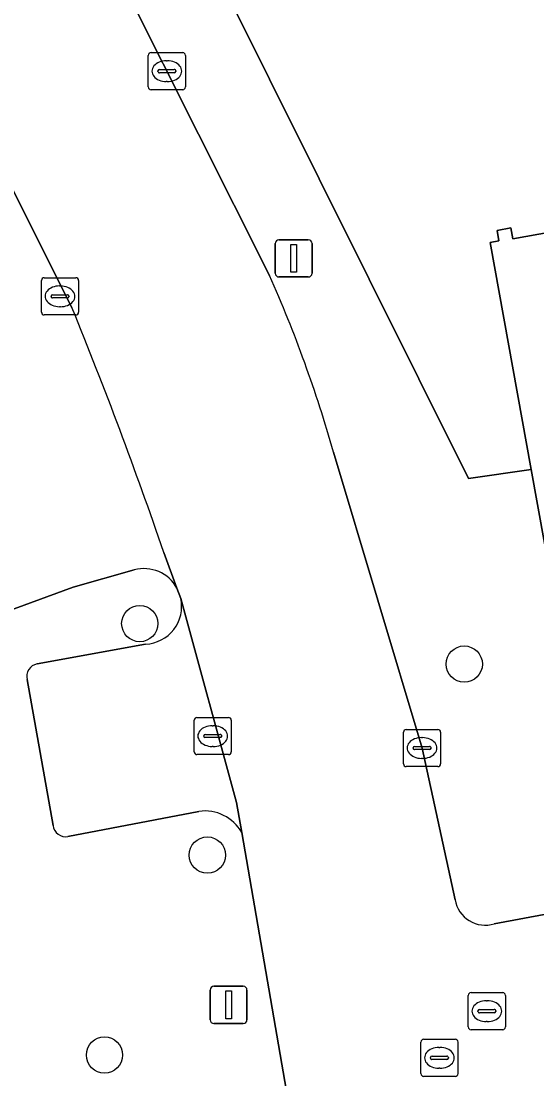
# Model space of a CAD drawing. Extents: x 157793 to 159380, y 380877 to 382313.
# Drawn here: x 158332.13 to 158346.03, y 381426.55 to 381455.05 of the extents above; entities that cross this region are included whole.
import ezdxf

# ---------------------------------------------------------------- set-up
doc = ezdxf.new("R2010")
doc.units = 0
for name, color, linetype in [('IMGEO_Boom', 7, 'Continuous'), ('IMGEO_Erf', 7, 'Continuous'), ('IMGEO_Kolk', 7, 'Continuous'), ('IMGEO_Lichtmast', 7, 'Continuous'), ('IMGEO_Pand', 7, 'Continuous'), ('IMGEO_Parkeervlak_open', 7, 'Continuous'), ('IMGEO_Rijbaan_lokaal_open', 7, 'Continuous'), ('IMGEO_Rioolput', 7, 'Continuous'), ('IMGEO_Voetpad_open', 7, 'Continuous')]:
    doc.layers.add(name, color=color, linetype=linetype)

msp = doc.modelspace()

# ---------------------------------------------------------------- linework, layer by layer
at = {"layer": 'IMGEO_Boom'}
for centre in [(158335.328, 381438.82), (158344.071, 381437.728), (158337.149, 381432.582), (158334.377, 381427.195)]:
    msp.add_circle(centre, 0.489, dxfattribs=at)
at = {"layer": 'IMGEO_Erf'}
msp.add_lwpolyline([(158337.485, 381456.187), (158344.185, 381442.728), (158345.871, 381442.976), (158344.769, 381449.087), (158345.006, 381449.13), (158344.955, 381449.414), (158345.328, 381449.481), (158345.381, 381449.188), (158350.584, 381450.126)], dxfattribs=at)
at = {"layer": 'IMGEO_Kolk'}
for p, q in [((158335.557, 381453.279), (158335.557, 381454.131)), ((158335.632, 381454.205), (158336.484, 381454.205)), ((158336.045, 381453.985), (158336.07, 381453.985)), ((158336.558, 381454.131), (158336.558, 381453.279)), ((158335.816, 381453.699), (158335.816, 381453.711)), ((158335.859, 381453.748), (158336.257, 381453.748)), ((158336.3, 381453.711), (158336.3, 381453.699)), ((158336.254, 381453.662), (158335.856, 381453.662)), ((158336.068, 381453.425), (158336.043, 381453.425)), ((158336.484, 381453.205), (158335.632, 381453.205)), ((158332.678, 381447.212), (158332.678, 381448.064)), ((158332.753, 381448.138), (158333.605, 381448.138)), ((158333.679, 381448.064), (158333.679, 381447.212)), ((158333.166, 381447.918), (158333.191, 381447.918)), ((158332.937, 381447.632), (158332.937, 381447.644)), ((158333.375, 381447.595), (158332.977, 381447.595)), ((158332.98, 381447.681), (158333.378, 381447.681)), ((158333.421, 381447.644), (158333.421, 381447.632)), ((158333.605, 381447.138), (158332.753, 381447.138)), ((158333.189, 381447.358), (158333.164, 381447.358)), ((158336.793, 381435.363), (158336.793, 381436.215)), ((158336.868, 381436.289), (158337.72, 381436.289)), ((158337.281, 381436.069), (158337.306, 381436.069)), ((158337.794, 381436.215), (158337.794, 381435.363)), ((158337.052, 381435.783), (158337.052, 381435.795)), ((158337.49, 381435.746), (158337.092, 381435.746)), ((158337.095, 381435.832), (158337.493, 381435.832)), ((158337.536, 381435.795), (158337.536, 381435.783)), ((158342.433, 381435.041), (158342.433, 381435.893)), ((158342.508, 381435.967), (158343.36, 381435.967)), ((158342.921, 381435.747), (158342.946, 381435.747)), ((158343.434, 381435.893), (158343.434, 381435.041)), ((158337.304, 381435.509), (158337.279, 381435.509)), ((158342.692, 381435.461), (158342.692, 381435.473)), ((158342.735, 381435.51), (158343.133, 381435.51)), ((158343.176, 381435.473), (158343.176, 381435.461)), ((158337.72, 381435.289), (158336.868, 381435.289)), ((158343.13, 381435.424), (158342.732, 381435.424)), ((158342.944, 381435.187), (158342.919, 381435.187)), ((158343.36, 381434.967), (158342.508, 381434.967))]:
    msp.add_line(p, q, dxfattribs=at)
for points in [[(158335.557, 381453.279), (158335.557, 381454.131)], [(158335.632, 381454.205), (158336.484, 381454.205)], [(158336.558, 381454.131), (158336.558, 381453.279)], [(158336.484, 381453.205), (158335.632, 381453.205)], [(158332.678, 381447.212), (158332.678, 381448.064)], [(158332.753, 381448.138), (158333.605, 381448.138)], [(158333.679, 381448.064), (158333.679, 381447.212)], [(158333.605, 381447.138), (158332.753, 381447.138)], [(158336.793, 381435.363), (158336.793, 381436.215)], [(158336.868, 381436.289), (158337.72, 381436.289)], [(158337.794, 381436.215), (158337.794, 381435.363)], [(158342.433, 381435.041), (158342.433, 381435.893)], [(158342.508, 381435.967), (158343.36, 381435.967)], [(158343.434, 381435.893), (158343.434, 381435.041)], [(158337.72, 381435.289), (158336.868, 381435.289)], [(158343.36, 381434.967), (158342.508, 381434.967)]]:
    msp.add_lwpolyline(points, dxfattribs=at)
for centre, radius, start, end in [((158335.634, 381454.129), 0.0765, 91.552, 178.448), ((158335.634, 381454.129), 0.0765, 91.552, 178.448), ((158336.482, 381454.129), 0.0765, 1.552, 88.448), ((158336.482, 381454.129), 0.0765, 1.552, 88.448), ((158335.856, 381453.708), 0.0403, 85.8775, 175.7526), ((158335.853, 381453.698), 0.0366, 178.938, 274.7102), ((158336.257, 381453.705), 0.043, 264.8664, 352.4533), ((158336.261, 381453.71), 0.0386, 1.7309, 96.639), ((158335.634, 381453.281), 0.0765, 181.552, 268.448), ((158335.634, 381453.281), 0.0765, 181.552, 268.448), ((158336.482, 381453.281), 0.0765, 271.552, 358.448), ((158336.482, 381453.281), 0.0765, 271.552, 358.448), ((158332.755, 381448.062), 0.0765, 91.552, 178.448), ((158332.755, 381448.062), 0.0765, 91.552, 178.448), ((158333.603, 381448.062), 0.0765, 1.552, 88.448), ((158333.603, 381448.062), 0.0765, 1.552, 88.448), ((158332.977, 381447.641), 0.0403, 85.8775, 175.7526), ((158332.974, 381447.631), 0.0366, 178.938, 274.7102), ((158333.378, 381447.638), 0.043, 264.8664, 352.4533), ((158333.382, 381447.643), 0.0386, 1.7309, 96.639), ((158332.755, 381447.214), 0.0765, 181.552, 268.448), ((158332.755, 381447.214), 0.0765, 181.552, 268.448), ((158333.603, 381447.214), 0.0765, 271.552, 358.448), ((158333.603, 381447.214), 0.0765, 271.552, 358.448), ((158336.87, 381436.213), 0.0765, 91.552, 178.448), ((158336.87, 381436.213), 0.0765, 91.552, 178.448), ((158337.718, 381436.213), 0.0765, 1.552, 88.448), ((158337.718, 381436.213), 0.0765, 1.552, 88.448), ((158337.092, 381435.792), 0.0403, 85.8775, 175.7526), ((158337.089, 381435.782), 0.0366, 178.938, 274.7102), ((158337.493, 381435.789), 0.043, 264.8664, 352.4533), ((158337.497, 381435.794), 0.0386, 1.7309, 96.639), ((158342.51, 381435.891), 0.0765, 91.552, 178.448), ((158342.51, 381435.891), 0.0765, 91.552, 178.448), ((158343.358, 381435.891), 0.0765, 1.552, 88.448), ((158343.358, 381435.891), 0.0765, 1.552, 88.448), ((158342.732, 381435.47), 0.0403, 85.8775, 175.7526), ((158342.729, 381435.46), 0.0366, 178.938, 274.7102), ((158343.133, 381435.467), 0.043, 264.8664, 352.4533), ((158343.137, 381435.472), 0.0386, 1.7309, 96.639), ((158336.87, 381435.365), 0.0765, 181.552, 268.448), ((158336.87, 381435.365), 0.0765, 181.552, 268.448), ((158337.718, 381435.365), 0.0765, 271.552, 358.448), ((158337.718, 381435.365), 0.0765, 271.552, 358.448), ((158342.51, 381435.043), 0.0765, 181.552, 268.448), ((158342.51, 381435.043), 0.0765, 181.552, 268.448), ((158343.358, 381435.043), 0.0765, 271.552, 358.448), ((158343.358, 381435.043), 0.0765, 271.552, 358.448)]:
    msp.add_arc(centre, radius, start, end, dxfattribs=at)
for centre, major_axis, ratio, start_param, end_param in [((158336.044, 381453.705), (-0.387, 0.002), 0.722429, 4.712389, 7.853982), ((158336.069, 381453.705), (-0.39, 0.002), 0.717154, 1.570796, 4.712389), ((158333.165, 381447.638), (-0.387, 0.002), 0.722429, 4.712389, 7.853982), ((158333.19, 381447.638), (-0.39, 0.002), 0.717154, 1.570796, 4.712389), ((158337.28, 381435.789), (-0.387, 0.002), 0.722429, 4.712389, 7.853982), ((158337.305, 381435.789), (-0.39, 0.002), 0.717154, 1.570796, 4.712389), ((158342.92, 381435.467), (-0.387, 0.002), 0.722429, 4.712389, 7.853982), ((158342.945, 381435.467), (-0.39, 0.002), 0.717154, 1.570796, 4.712389)]:
    msp.add_ellipse(centre, major_axis=major_axis, ratio=ratio, start_param=start_param, end_param=end_param, dxfattribs=at)
at = {"layer": 'IMGEO_Lichtmast'}
for p, q in [((158339.079, 381449.16), (158339.869, 381449.16)), ((158339.869, 381449.16), (158339.079, 381449.16)), ((158338.979, 381448.26), (158338.979, 381449.06)), ((158338.979, 381449.06), (158338.979, 381448.26)), ((158339.969, 381449.06), (158339.969, 381448.26)), ((158339.969, 381448.26), (158339.969, 381449.06)), ((158339.869, 381448.16), (158339.079, 381448.16)), ((158339.079, 381448.16), (158339.869, 381448.16)), ((158337.226, 381428.146), (158337.226, 381428.946)), ((158337.226, 381428.946), (158337.226, 381428.146)), ((158337.326, 381429.046), (158338.116, 381429.046)), ((158338.116, 381429.046), (158337.326, 381429.046)), ((158338.216, 381428.946), (158338.216, 381428.146)), ((158338.216, 381428.146), (158338.216, 381428.946)), ((158338.116, 381428.046), (158337.326, 381428.046)), ((158337.326, 381428.046), (158338.116, 381428.046))]:
    msp.add_line(p, q, dxfattribs=at)
for points in [[(158339.399, 381449.035), (158339.549, 381449.035), (158339.549, 381448.285), (158339.399, 381448.285), (158339.399, 381449.035)], [(158337.646, 381428.921), (158337.796, 381428.921), (158337.796, 381428.171), (158337.646, 381428.171), (158337.646, 381428.921)]]:
    msp.add_lwpolyline(points, dxfattribs=at)
for centre, start, end in [((158339.079, 381449.06), 90, 180), ((158339.079, 381449.06), 90, 180), ((158339.869, 381449.06), 0, 90), ((158339.869, 381449.06), 360, 90), ((158339.079, 381448.26), 180, 270), ((158339.079, 381448.26), 180, 270), ((158339.869, 381448.26), 270, 0), ((158339.869, 381448.26), 270, 0), ((158337.326, 381428.946), 90, 180), ((158337.326, 381428.946), 90, 180), ((158338.116, 381428.946), 0, 90), ((158338.116, 381428.946), 360, 90), ((158337.326, 381428.146), 180, 270), ((158337.326, 381428.146), 180, 270), ((158338.116, 381428.146), 270, 0), ((158338.116, 381428.146), 270, 0)]:
    msp.add_arc(centre, 0.1, start, end, dxfattribs=at)
at = {"layer": 'IMGEO_Pand'}
msp.add_lwpolyline([(158350.631, 381450.413), (158350.534, 381450.396), (158350.584, 381450.126), (158345.381, 381449.188), (158345.328, 381449.481), (158344.955, 381449.414), (158345.006, 381449.13), (158344.769, 381449.087), (158345.871, 381442.976), (158346.606, 381438.9), (158346.873, 381438.948), (158346.922, 381438.676), (158347.303, 381438.744), (158347.252, 381439.031), (158352.363, 381439.952), (158352.41, 381439.692), (158352.6, 381439.726)], close=True, dxfattribs=at)
at = {"layer": 'IMGEO_Parkeervlak_open'}
for points in [[(158333.5, 381447.333), (158330.325, 381453.652)], [(158336.329, 381439.775), (158335.973, 381440.734)], [(158331.939, 381439.221), (158333.536, 381439.802), (158335.181, 381440.27)], [(158338.074, 381433.188), (158337.936, 381433.999), (158336.434, 381439.494)], [(158335.484, 381438.265), (158332.56, 381437.734)], [(158332.295, 381437.31), (158332.993, 381433.377)], [(158333.393, 381433.084), (158336.92, 381433.76)]]:
    msp.add_lwpolyline(points, dxfattribs=at)
for centre, radius, start, end in [((158227.539, 381403.861), 114.532, 18.78068, 22.30666), ((158335.436, 381439.283), 1.02, 28.8617, 104.4884), ((158335.436, 381439.284), 1.02, 272.6892, 11.9038), ((158332.63, 381437.395), 0.346, 101.6707, 194.3186), ((158337.081, 381432.634), 1.137, 29.1436, 98.1242), ((158333.326, 381433.412), 0.335, 185.9988, 281.5557)]:
    msp.add_arc(centre, radius, start, end, dxfattribs=at)
at = {"layer": 'IMGEO_Rijbaan_lokaal_open'}
for points in [[(158338.824, 381448.203), (158323.507, 381478.675), (158321.13, 381483.404), (158316.611, 381481.195), (158319.073, 381476.25), (158330.325, 381453.652), (158333.5, 381447.333)], [(158343.822, 381431.379), (158342.934, 381435.467), (158340.55, 381443.438)], [(158335.973, 381440.734), (158336.329, 381439.775), (158336.434, 381439.494), (158337.936, 381433.999), (158338.074, 381433.188), (158339.498, 381424.968), (158342.707, 381407.216), (158347.848, 381408.128), (158345.326, 381422.192)], [(158390.318, 381433.326), (158390.946, 381433.696), (158389.687, 381438.882), (158388.503, 381438.277), (158347.078, 381430.896), (158347.04, 381431.137), (158344.88, 381430.73)]]:
    msp.add_lwpolyline(points, dxfattribs=at)
for centre, radius, start, end in [((158305.951, 381433.6), 35.97, 15.872, 23.9512), ((158227.539, 381403.861), 114.532, 18.78068, 22.30666), ((158344.636, 381431.519), 0.826, 189.7509, 287.1974)]:
    msp.add_arc(centre, radius, start, end, dxfattribs=at)
at = {"layer": 'IMGEO_Rioolput'}
for p, q in [((158344.179, 381427.95), (158344.179, 381428.802)), ((158344.254, 381428.876), (158345.106, 381428.876)), ((158344.667, 381428.656), (158344.692, 381428.656)), ((158345.18, 381428.802), (158345.18, 381427.95)), ((158344.438, 381428.37), (158344.438, 381428.382)), ((158344.876, 381428.333), (158344.478, 381428.333)), ((158344.481, 381428.419), (158344.879, 381428.419)), ((158344.922, 381428.382), (158344.922, 381428.37)), ((158344.69, 381428.096), (158344.665, 381428.096)), ((158345.106, 381427.876), (158344.254, 381427.876)), ((158342.901, 381426.693), (158342.901, 381427.545)), ((158342.976, 381427.619), (158343.828, 381427.619)), ((158343.902, 381427.545), (158343.902, 381426.693)), ((158343.389, 381427.399), (158343.414, 381427.399)), ((158343.16, 381427.113), (158343.16, 381427.125)), ((158343.598, 381427.076), (158343.2, 381427.076)), ((158343.203, 381427.162), (158343.601, 381427.162)), ((158343.644, 381427.125), (158343.644, 381427.113)), ((158343.828, 381426.619), (158342.976, 381426.619)), ((158343.412, 381426.839), (158343.387, 381426.839))]:
    msp.add_line(p, q, dxfattribs=at)
for points in [[(158344.179, 381427.95), (158344.179, 381428.802)], [(158344.254, 381428.876), (158345.106, 381428.876)], [(158345.18, 381428.802), (158345.18, 381427.95)], [(158345.106, 381427.876), (158344.254, 381427.876)], [(158342.901, 381426.693), (158342.901, 381427.545)], [(158342.976, 381427.619), (158343.828, 381427.619)], [(158343.902, 381427.545), (158343.902, 381426.693)], [(158343.828, 381426.619), (158342.976, 381426.619)]]:
    msp.add_lwpolyline(points, dxfattribs=at)
for centre, radius, start, end in [((158344.256, 381428.8), 0.0765, 91.552, 178.448), ((158344.256, 381428.8), 0.0765, 91.552, 178.448), ((158345.104, 381428.8), 0.0765, 1.552, 88.448), ((158345.104, 381428.8), 0.0765, 1.552, 88.448), ((158344.478, 381428.379), 0.0403, 85.8775, 175.7526), ((158344.475, 381428.369), 0.0366, 178.938, 274.7102), ((158344.879, 381428.376), 0.043, 264.8664, 352.4533), ((158344.883, 381428.381), 0.0386, 1.7309, 96.639), ((158344.256, 381427.952), 0.0765, 181.552, 268.448), ((158344.256, 381427.952), 0.0765, 181.552, 268.448), ((158345.104, 381427.952), 0.0765, 271.552, 358.448), ((158345.104, 381427.952), 0.0765, 271.552, 358.448), ((158342.978, 381427.543), 0.0765, 91.552, 178.448), ((158342.978, 381427.543), 0.0765, 91.552, 178.448), ((158343.826, 381427.543), 0.0765, 1.552, 88.448), ((158343.826, 381427.543), 0.0765, 1.552, 88.448), ((158343.2, 381427.122), 0.0403, 85.8775, 175.7526), ((158343.197, 381427.112), 0.0366, 178.938, 274.7102), ((158343.601, 381427.119), 0.043, 264.8664, 352.4533), ((158343.605, 381427.124), 0.0386, 1.7309, 96.639), ((158342.978, 381426.695), 0.0765, 181.552, 268.448), ((158342.978, 381426.695), 0.0765, 181.552, 268.448), ((158343.826, 381426.695), 0.0765, 271.552, 358.448), ((158343.826, 381426.695), 0.0765, 271.552, 358.448)]:
    msp.add_arc(centre, radius, start, end, dxfattribs=at)
for centre, major_axis, ratio, start_param, end_param in [((158344.666, 381428.376), (-0.387, 0.002), 0.722429, 4.712389, 7.853982), ((158344.691, 381428.376), (-0.39, 0.002), 0.717154, 1.570796, 4.712389), ((158343.388, 381427.119), (-0.387, 0.002), 0.722429, 4.712389, 7.853982), ((158343.413, 381427.119), (-0.39, 0.002), 0.717154, 1.570796, 4.712389)]:
    msp.add_ellipse(centre, major_axis=major_axis, ratio=ratio, start_param=start_param, end_param=end_param, dxfattribs=at)
at = {"layer": 'IMGEO_Voetpad_open'}
for points in [[(158320.036, 381485.606), (158320.667, 381484.379), (158321.13, 381483.404), (158323.507, 381478.675), (158338.824, 381448.203)], [(158344.88, 381430.73), (158347.04, 381431.137), (158346.431, 381434.929), (158347.326, 381435.057), (158346.606, 381438.9), (158345.871, 381442.976), (158344.185, 381442.728), (158337.485, 381456.187), (158336.797, 381457.569), (158336.768, 381457.628), (158326.548, 381478.159)], [(158340.55, 381443.438), (158342.934, 381435.467), (158343.822, 381431.379)], [(158335.181, 381440.27), (158333.536, 381439.802), (158331.939, 381439.221)], [(158336.434, 381439.494), (158336.329, 381439.775)], [(158332.56, 381437.734), (158335.484, 381438.265)], [(158332.993, 381433.377), (158332.295, 381437.31)], [(158336.92, 381433.76), (158333.393, 381433.084)], [(158339.498, 381424.968), (158338.074, 381433.188)]]:
    msp.add_lwpolyline(points, dxfattribs=at)
for centre, radius, start, end in [((158305.951, 381433.6), 35.97, 15.872, 23.9512), ((158335.436, 381439.283), 1.02, 28.8617, 104.4884), ((158335.436, 381439.284), 1.02, 272.6892, 11.9038), ((158332.63, 381437.395), 0.346, 101.6707, 194.3186), ((158337.081, 381432.634), 1.137, 29.1436, 98.1242), ((158333.326, 381433.412), 0.335, 185.9988, 281.5557), ((158344.636, 381431.519), 0.826, 189.7509, 287.1974)]:
    msp.add_arc(centre, radius, start, end, dxfattribs=at)

doc.saveas('drawing.dxf')
